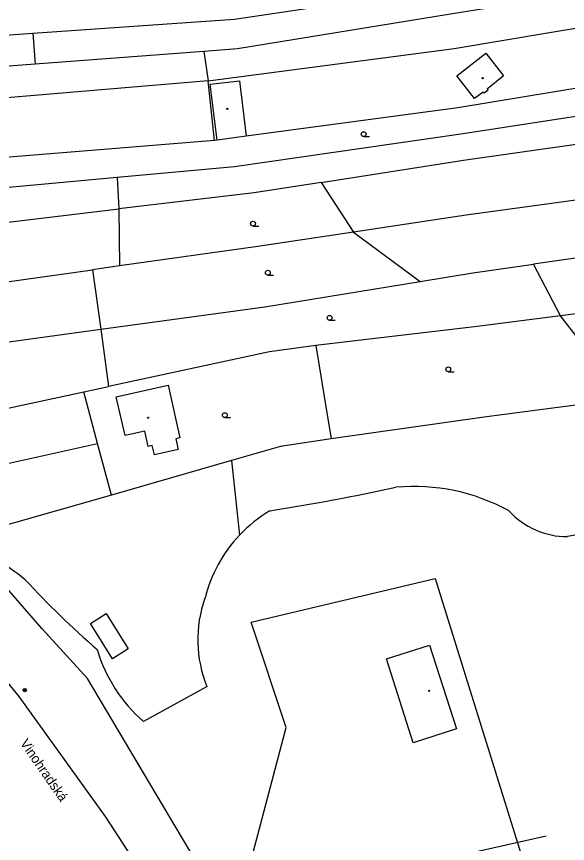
# Model space of a CAD drawing. Extents: x -596024 to -594475, y -1163820 to -1161957.
# Drawn here: x -595806.5 to -595721.4, y -1163393.4 to -1163265.7 of the extents above; entities that cross this region are included whole.
import ezdxf

# ---------------------------------------------------------------- set-up
doc = ezdxf.new("R2010")
doc.units = 0
for name, color, linetype in [('Level 10', 7, 'Continuous'), ('Level 11', 7, 'Continuous'), ('Level 25', 7, 'Continuous'), ('Level 36', 7, 'Continuous'), ('Level 39', 7, 'Continuous'), ('Level 49', 7, 'Continuous'), ('Level 5', 7, 'Continuous'), ('Level 51', 7, 'Continuous'), ('Level 52', 7, 'Continuous'), ('Level 54', 7, 'Continuous'), ('Level 7', 7, 'Continuous')]:
    doc.layers.add(name, color=color, linetype=linetype)

msp = doc.modelspace()

# ---------------------------------------------------------------- linework, layer by layer
at = {"layer": 'Level 10'}
msp.add_lwpolyline([(-595782.42, -1163405.21), (-595792.81, -1163389.28), (-595806.16, -1163370.72), (-595817.3, -1163357.06), (-595831.92, -1163343.23), (-595853.06, -1163326.17)], dxfattribs=at)
at = {"layer": 'Level 11'}
for points in [[(-595624.14, -1163328.42), (-595721.38, -1163346.03)], [(-595773.29, -1163334.29), (-595772.09, -1163345.8)], [(-595770.07, -1163404.17), (-595772.14, -1163403.03), (-595764.86, -1163375.52), (-595770.29, -1163359.25), (-595741.85, -1163352.5), (-595726.37, -1163402.11), (-595753.68, -1163422.01)], [(-595795.11, -1163359.46), (-595792.7, -1163357.91), (-595789.29, -1163363.38)], [(-595789.29, -1163363.38), (-595791.69, -1163364.93), (-595795.11, -1163359.46)], [(-595777.1, -1163369.2), (-595786.94, -1163374.6)]]:
    msp.add_lwpolyline(points, dxfattribs=at)
for centre, radius, start, end in [((-595827.75, -1162965.33), 381.53, 279.1, 282.0825), ((-595745.07, -1163368.56), 30.28, 61.0581, 95.3398), ((-595756.32, -1163360.73), 21.71, 120.7003, 136.5596), ((-595721.4, -1163333.8), 12.23, 222.488, 270.0938), ((-595855.61, -1163417.09), 81.78, 51.9459, 60.1293), ((-595756.32, -1163360.73), 21.71, 136.5618, 166.2008), ((-595702.21, -1163257.77), 140.06, 222.6642, 229.0086), ((-595759.49, -1163361.97), 19.04, 160.2887, 202.3133), ((-595771.23, -1163356.66), 23.85, 196.6516, 228.8032)]:
    msp.add_arc(centre, radius, start, end, dxfattribs=at)
at = {"layer": 'Level 25'}
for radius in [0.25, 0.2, 0.15, 0.1, 0.05]:
    msp.add_circle((-595805.27, -1163369.74), radius, dxfattribs=at)
at = {"layer": 'Level 36'}
for p, q in [((-595752.88, -1163284.2), (-595752, -1163284.2)), ((-595769.99, -1163298.05), (-595769.11, -1163298.05)), ((-595767.7, -1163305.62), (-595766.82, -1163305.62)), ((-595758.15, -1163312.59), (-595757.27, -1163312.59)), ((-595739.79, -1163320.55), (-595738.91, -1163320.55)), ((-595774.35, -1163327.64), (-595773.48, -1163327.64))]:
    msp.add_line(p, q, dxfattribs=at)
for centre in [(-595752.88, -1163283.83), (-595769.99, -1163297.67), (-595767.7, -1163305.25), (-595758.15, -1163312.21), (-595739.79, -1163320.18), (-595774.35, -1163327.27)]:
    msp.add_circle(centre, 0.375, dxfattribs=at)
at = {"layer": 'Level 39'}
for centre, radius in [((-595734.49, -1163275.18), 0.09), ((-595734.49, -1163275.18), 0.0398), ((-595773.97, -1163279.91), 0.09), ((-595773.97, -1163279.91), 0.0398), ((-595786.19, -1163327.65), 0.09), ((-595786.19, -1163327.65), 0.0398), ((-595742.76, -1163369.85), 0.09), ((-595742.76, -1163369.85), 0.0398)]:
    msp.add_circle(centre, radius, dxfattribs=at)
at = {"layer": 'Level 5'}
for points in [[(-595749.35, -1163364.93), (-595742.69, -1163362.8)], [(-595742.69, -1163362.8), (-595738.54, -1163375.75)], [(-595745.21, -1163377.89), (-595749.35, -1163364.93)], [(-595738.54, -1163375.75), (-595745.21, -1163377.89)]]:
    msp.add_lwpolyline(points, dxfattribs=at)
at = {"layer": 'Level 51'}
for points in [[(-595804.01, -1163268.25), (-595772.83, -1163266.06), (-595739.93, -1163261.11), (-595695.6, -1163253.73), (-595659.73, -1163244.35)], [(-595658.54, -1163248.02), (-595695.09, -1163258.13), (-595739.48, -1163265.3), (-595772.41, -1163270.66), (-595777.58, -1163271.05)], [(-595776.9, -1163275.6), (-595738.91, -1163270.6), (-595694.38, -1163263.11), (-595656.6, -1163252.96)], [(-595652.29, -1163261.91), (-595693.66, -1163272.41), (-595738.31, -1163279.77), (-595771.03, -1163284.16)], [(-595914.63, -1163265.7), (-595824.85, -1163269.71), (-595804.01, -1163268.25)], [(-595649.76, -1163267.23), (-595693.24, -1163276.98), (-595737.87, -1163283.82), (-595772.87, -1163288.86), (-595791.01, -1163290.53)], [(-595777.58, -1163271.05), (-595803.69, -1163273.03)], [(-595777.58, -1163271.05), (-595776.9, -1163275.6)], [(-595803.69, -1163273.03), (-595824.57, -1163274.61), (-595888.96, -1163271.88)], [(-595759.43, -1163291.29), (-595737.43, -1163287.87), (-595692.82, -1163281.54), (-595647.23, -1163272.55)], [(-595776.9, -1163275.6), (-595823.99, -1163279.57), (-595883.24, -1163277.71)], [(-595775.92, -1163284.82), (-595776.9, -1163275.6)], [(-595643.76, -1163282.23), (-595692.14, -1163290.25), (-595737.03, -1163296.33), (-595754.44, -1163298.96)], [(-595775.92, -1163284.82), (-595823.53, -1163288.67), (-595873.23, -1163289.66), (-595881.63, -1163289.83), (-595882.86, -1163289.85)], [(-595775.54, -1163284.77), (-595775.92, -1163284.82)], [(-595791.01, -1163290.53), (-595830.69, -1163294.17), (-595859.94, -1163295.58), (-595874.98, -1163296.34)], [(-595759.43, -1163291.29), (-595769.82, -1163292.9), (-595790.72, -1163295.4)], [(-595759.43, -1163291.29), (-595754.44, -1163298.96)], [(-595640.41, -1163291.29), (-595691.35, -1163298.9), (-595726.64, -1163303.95)], [(-595868.05, -1163302.07), (-595822.43, -1163299.19), (-595790.72, -1163295.4)], [(-595790.72, -1163295.4), (-595790.63, -1163304.2)], [(-595754.44, -1163298.96), (-595769.26, -1163301.19), (-595790.63, -1163304.2)], [(-595754.44, -1163298.96), (-595744.16, -1163306.61)], [(-595637.21, -1163300.06), (-595690.62, -1163307.84), (-595722.45, -1163311.9)], [(-595790.63, -1163304.2), (-595794.78, -1163304.78)], [(-595744.16, -1163306.61), (-595736.02, -1163305.29), (-595726.64, -1163303.95)], [(-595722.45, -1163311.9), (-595726.64, -1163303.95)], [(-595843.54, -1163311.3), (-595822.06, -1163308.62), (-595794.78, -1163304.78)], [(-595794.78, -1163304.78), (-595793.52, -1163313.97)], [(-595793.52, -1163313.97), (-595768.18, -1163310.5), (-595744.16, -1163306.61)], [(-595722.45, -1163311.9), (-595735.34, -1163313.55), (-595760.28, -1163316.49)], [(-595717, -1163318.9), (-595722.45, -1163311.9)], [(-595845.2, -1163320.67), (-595821.31, -1163317.77), (-595793.52, -1163313.97)], [(-595793.52, -1163313.97), (-595792.31, -1163322.81)], [(-595760.28, -1163316.49), (-595767.43, -1163317.46), (-595792.31, -1163322.81)], [(-595760.28, -1163316.49), (-595758.99, -1163324.36), (-595757.91, -1163330.91)], [(-595796.15, -1163323.64), (-595792.31, -1163322.81)], [(-595832.12, -1163331.39), (-595796.15, -1163323.64)], [(-595794.02, -1163331.64), (-595796.15, -1163323.64)], [(-595710.29, -1163324.45), (-595734.25, -1163327.58), (-595757.91, -1163330.91)], [(-595757.91, -1163330.91), (-595765.75, -1163332.12), (-595773.29, -1163334.29), (-595791.87, -1163339.64)], [(-595823.76, -1163338.24), (-595794.02, -1163331.64)], [(-595791.87, -1163339.64), (-595794.02, -1163331.64)], [(-595791.87, -1163339.64), (-595814.88, -1163346.17)]]:
    msp.add_lwpolyline(points, dxfattribs=at)
at = {"layer": 'Level 52'}
for points in [[(-595738.48, -1163274.8), (-595734, -1163271.33)], [(-595734, -1163271.33), (-595731.27, -1163274.83)], [(-595735.73, -1163278.35), (-595738.48, -1163274.8)], [(-595731.27, -1163274.83), (-595733.79, -1163276.89)], [(-595776.61, -1163276.13), (-595772.07, -1163275.58)], [(-595775.54, -1163284.77), (-595776.61, -1163276.13)], [(-595772.07, -1163275.58), (-595771.03, -1163284.16)], [(-595734.39, -1163277.35), (-595735.73, -1163278.35)], [(-595734.25, -1163277.51), (-595734.39, -1163277.35)], [(-595733.65, -1163277.06), (-595734.25, -1163277.51)], [(-595733.79, -1163276.89), (-595733.65, -1163277.06)], [(-595771.03, -1163284.16), (-595775.54, -1163284.77)], [(-595791.12, -1163324.43), (-595783.13, -1163322.63)], [(-595783.13, -1163322.63), (-595781.29, -1163330.77)], [(-595789.76, -1163330.42), (-595791.12, -1163324.43)], [(-595786.71, -1163329.73), (-595789.76, -1163330.42)], [(-595786.18, -1163332.09), (-595786.71, -1163329.73)], [(-595781.29, -1163330.77), (-595781.92, -1163330.92)], [(-595781.92, -1163330.92), (-595781.54, -1163332.57)], [(-595785.57, -1163331.95), (-595786.18, -1163332.09)], [(-595785.24, -1163333.41), (-595785.57, -1163331.95)], [(-595781.54, -1163332.57), (-595785.24, -1163333.41)]]:
    msp.add_lwpolyline(points, dxfattribs=at)
at = {"layer": 'Level 54'}
for points in [[(-595804.01, -1163268.25), (-595803.69, -1163273.03)], [(-595791.01, -1163290.53), (-595790.72, -1163295.4)]]:
    msp.add_lwpolyline(points, dxfattribs=at)
at = {"layer": 'Level 7'}
for points in [[(-595774.87, -1163402.83), (-595791.8, -1163374.28), (-595795.55, -1163367.98), (-595802.59, -1163360.27), (-595814.88, -1163346.17)], [(-595724.68, -1163392.33), (-595759.69, -1163400.2), (-595762.59, -1163399.47), (-595776.54, -1163408.24)]]:
    msp.add_lwpolyline(points, dxfattribs=at)

# ---------------------------------------------------------------- texts
at = {"layer": 'Level 49'}
msp.add_text('Vinohradská', height=1.5, rotation=304.7, dxfattribs=at).set_placement((-595806.08, -1163377.95))

doc.saveas('drawing.dxf')
